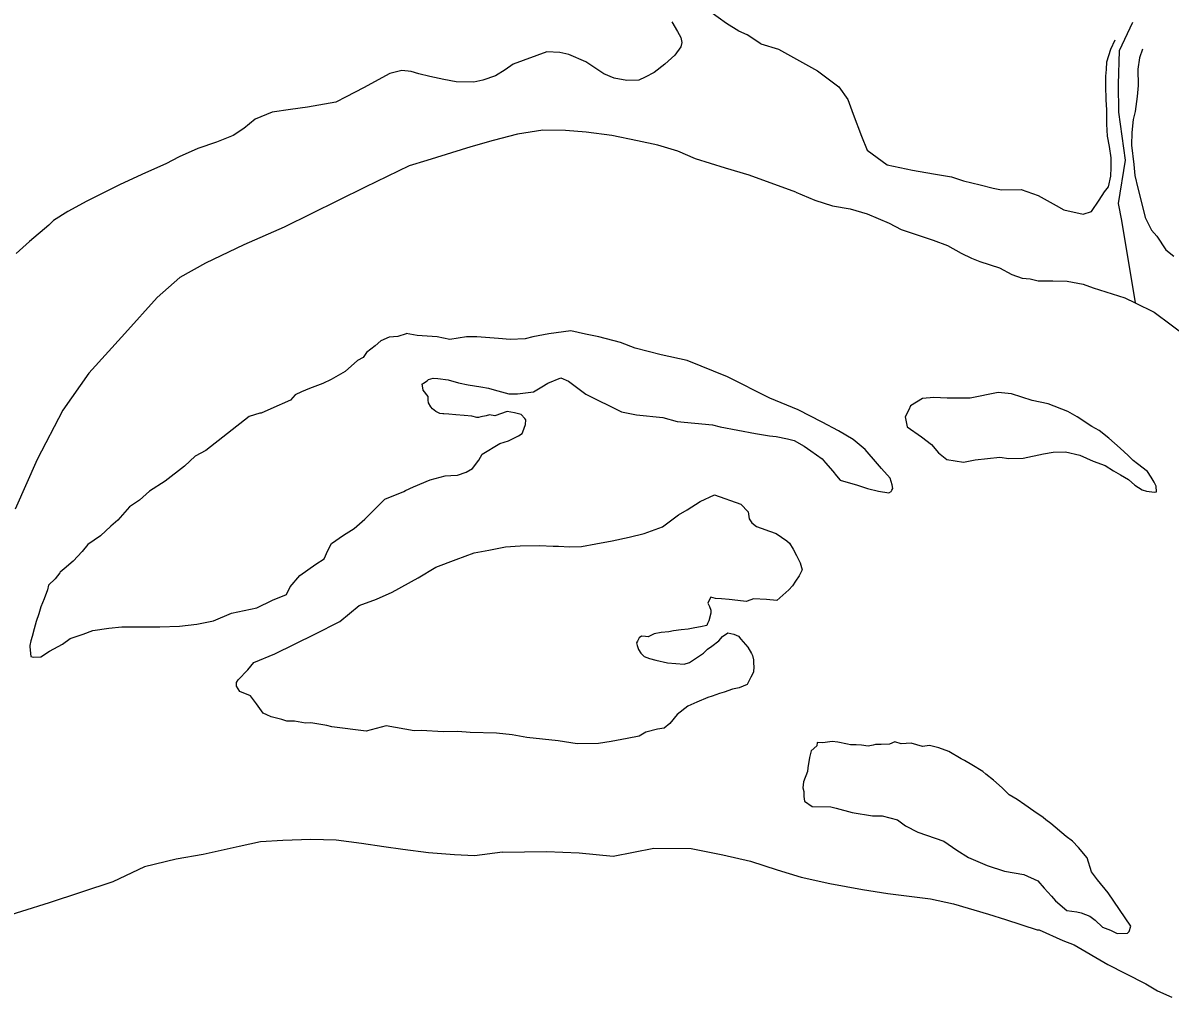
# Model space of a CAD drawing. Extents: x -83719 to 153526, y -11835 to 11446.
# Drawn here: x 860.1 to 946.1, y 198.6 to 271.6 of the extents above; entities that cross this region are included whole.
import ezdxf

# ---------------------------------------------------------------- set-up
doc = ezdxf.new("R2010")
doc.units = 0
doc.layers.add('Level 2', color=7, linetype='Continuous')
doc.layers.add('Level 9', color=7, linetype='Continuous')

msp = doc.modelspace()

# ---------------------------------------------------------------- linework, layer by layer
at = {"layer": 'Level 2'}
for points in [[(943.248, 271.686), (942.241, 269.557), (942.176, 267.053), (942.2, 264.951), (942.697, 261.36), (942.186, 258.11), (942.421, 256.848), (943.455, 250.669), (944.873, 249.973), (947.423, 248.073)], [(943.248, 271.686), (942.241, 269.557), (942.176, 267.053), (942.2, 264.951), (942.697, 261.36), (942.186, 258.11), (942.421, 256.848), (943.455, 250.669), (944.873, 249.973), (947.423, 248.073)], [(918.014, 258.962), (914.51, 260.24), (912.732, 260.76), (910.482, 261.467), (909.169, 262.033), (907.659, 262.493), (906.152, 262.82), (904.211, 263.202), (902.306, 263.452), (900.738, 263.577), (899.039, 263.598), (897.149, 263.314), (895.33, 262.831), (893.645, 262.352), (890.342, 261.329), (889.021, 260.927), (885.733, 259.336), (879.651, 256.336), (876.622, 255.02), (873.762, 253.642), (871.826, 252.555), (870.133, 251.075), (867.706, 248.373), (865.021, 245.397), (863.063, 242.607), (861.128, 238.917), (859.494, 235.202)], [(918.014, 258.962), (919.429, 258.366), (920.773, 257.935), (922.079, 257.703), (923.354, 257.337), (925.005, 256.647), (925.918, 256.171), (928.305, 255.367), (929.382, 254.963), (930.396, 254.389), (931.173, 254.01), (931.813, 253.76), (933.291, 253.299), (934.204, 252.79), (934.978, 252.51), (935.579, 252.46), (936.182, 252.309), (937.282, 252.305), (938.348, 252.3), (939.553, 252.066), (940.294, 251.785), (942.679, 251.049), (943.455, 250.669)], [(918.014, 258.962), (919.429, 258.366), (920.773, 257.935), (922.079, 257.703), (923.354, 257.337), (925.005, 256.647), (925.918, 256.171), (928.305, 255.367), (929.382, 254.963), (930.396, 254.389), (931.173, 254.01), (931.813, 253.76), (933.291, 253.299), (934.204, 252.79), (934.978, 252.51), (935.579, 252.46), (936.182, 252.309), (937.282, 252.305), (938.348, 252.3), (939.553, 252.066), (940.294, 251.785), (942.679, 251.049), (943.455, 250.669)]]:
    msp.add_lwpolyline(points, dxfattribs=at)
at = {"layer": 'Level 9'}
for points in [[(915.379, 270.07), (914.368, 270.751), (913.728, 271.034), (912.814, 271.61), (911.559, 272.512)], [(908.716, 271.735), (909.134, 271.011), (909.379, 270.551), (909.455, 270.185), (909.398, 269.85), (908.947, 269.237), (908.2, 268.55), (907.383, 267.927), (906.727, 267.576), (906.233, 267.362), (905.335, 267.338), (904.398, 267.513), (903.624, 267.826), (903.013, 268.244), (902.268, 268.725), (900.988, 269.291), (900.319, 269.44), (899.352, 269.481), (896.813, 268.545), (896.224, 268.129), (895.503, 267.676), (894.546, 267.35), (893.884, 267.199), (892.552, 267.23), (891.615, 267.405), (890.577, 267.644), (889.739, 267.822), (889.169, 268.007), (888.467, 268.089), (887.574, 267.864), (885.605, 266.777), (884.29, 266.108), (883.535, 265.72), (881.414, 265.33), (880.12, 265.161), (878.76, 264.958), (877.476, 264.423), (876.628, 263.733), (875.842, 263.211), (874.59, 262.71), (873.171, 262.238), (871.789, 261.601), (870.771, 261.073), (869.257, 260.398), (867.348, 259.546), (866.067, 258.877), (864.851, 258.277), (863.439, 257.505), (862.358, 256.842), (862, 256.499), (860.568, 255.259), (859.559, 254.364)], [(915.379, 270.07), (916.723, 269.672), (918.278, 268.813), (919.631, 268.048), (921.23, 266.857), (921.922, 265.907), (922.318, 264.817), (922.929, 263.165), (923.358, 262.109), (924.853, 261.014), (926.763, 260.598), (928.336, 260.34), (929.674, 260.109), (930.582, 259.8), (931.823, 259.5), (932.795, 259.259), (933.431, 259.142), (934.897, 259.149), (936.174, 258.716), (937.527, 257.951), (938.102, 257.633), (939.544, 257.305), (940.17, 257.522), (940.747, 258.371), (941.163, 258.983), (941.453, 259.358), (941.631, 260.164), (941.647, 260.798), (941.66, 261.533), (941.536, 262.397), (941.382, 263.16), (941.325, 264.06), (941.329, 265.128), (941.275, 265.894), (941.246, 266.927), (941.26, 267.662), (941.313, 268.164), (941.33, 268.732), (941.638, 269.674), (941.952, 270.383)], [(915.379, 270.07), (916.723, 269.672), (918.278, 268.813), (919.631, 268.048), (921.23, 266.857), (921.922, 265.907), (922.318, 264.817), (922.929, 263.165), (923.358, 262.109), (924.853, 261.014), (926.763, 260.598), (928.336, 260.34), (929.674, 260.109), (930.582, 259.8), (931.823, 259.5), (932.795, 259.259), (933.431, 259.142), (934.897, 259.149), (936.174, 258.716), (937.527, 257.951), (938.102, 257.633), (939.544, 257.305), (940.17, 257.522), (940.747, 258.371), (941.163, 258.983), (941.453, 259.358), (941.631, 260.164), (941.647, 260.798), (941.66, 261.533), (941.536, 262.397), (941.382, 263.16), (941.325, 264.06), (941.329, 265.128), (941.275, 265.894), (941.246, 266.927), (941.26, 267.662), (941.313, 268.164), (941.33, 268.732), (941.638, 269.674), (941.952, 270.383)], [(944.003, 269.671), (943.787, 269.031), (943.643, 268.193), (943.677, 266.959), (943.6, 266.123), (943.463, 265.018), (943.313, 264.414), (943.207, 263.443), (943.166, 262.474), (943.339, 261.044), (943.428, 260.212), (943.654, 259.25), (943.913, 258.29), (944.213, 257.063), (944.672, 256.108), (945.085, 255.652), (945.745, 254.635), (946.358, 254.151)], [(944.003, 269.671), (943.787, 269.031), (943.643, 268.193), (943.677, 266.959), (943.6, 266.123), (943.463, 265.018), (943.313, 264.414), (943.207, 263.443), (943.166, 262.474), (943.339, 261.044), (943.428, 260.212), (943.654, 259.25), (943.913, 258.29), (944.213, 257.063), (944.672, 256.108), (945.085, 255.652), (945.745, 254.635), (946.358, 254.151)], [(925.282, 236.733), (925.241, 237.032), (925.094, 237.529), (924.441, 238.245), (924.132, 238.604), (923.203, 239.68), (922.317, 240.424), (921.2, 241.061), (919.983, 241.729), (918.192, 242.649), (916.07, 243.526), (912.896, 245.109), (909.865, 246.329), (907.921, 246.777), (905.975, 247.259), (904.864, 247.696), (903.254, 248.12), (902.249, 248.327), (901.143, 248.564), (899.484, 248.353), (898.291, 248.12), (897.729, 247.972), (896.598, 247.908), (895.73, 247.985), (894.094, 248.108), (893.328, 248.12), (892.068, 247.92), (891.129, 248.128), (889.628, 248.221), (888.791, 248.366), (888.792, 248.332), (888.164, 248.148), (887.533, 248.098), (886.908, 247.814), (886.485, 247.436), (885.832, 246.951), (885.576, 246.577), (885.149, 246.332), (884.239, 245.507), (883.189, 244.911), (882.564, 244.628), (881.542, 244.233), (880.95, 243.984), (880.489, 243.771), (880.134, 243.361), (878.653, 242.721), (877.928, 242.401), (877.829, 242.398), (877.036, 242.143), (873.775, 239.586)], [(925.282, 236.733), (925.241, 237.032), (925.094, 237.529), (924.441, 238.245), (924.132, 238.604), (923.203, 239.68), (922.317, 240.424), (921.2, 241.061), (919.983, 241.729), (918.192, 242.649), (916.07, 243.526), (912.896, 245.109), (909.865, 246.329), (907.921, 246.777), (905.975, 247.259), (904.864, 247.696), (903.254, 248.12), (902.249, 248.327), (901.143, 248.564), (899.484, 248.353), (898.291, 248.12), (897.729, 247.972), (896.598, 247.908), (895.73, 247.985), (894.094, 248.108), (893.328, 248.12), (892.068, 247.92), (891.129, 248.128), (889.628, 248.221), (888.791, 248.366), (888.792, 248.332), (888.164, 248.148), (887.533, 248.098), (886.908, 247.814), (886.485, 247.436), (885.832, 246.951), (885.576, 246.577), (885.149, 246.332), (884.239, 245.507), (883.189, 244.911), (882.564, 244.628), (881.542, 244.233), (880.95, 243.984), (880.489, 243.771), (880.134, 243.361), (878.653, 242.721), (877.928, 242.401), (877.829, 242.398), (877.036, 242.143), (873.775, 239.586)], [(879.832, 228.804), (880.116, 229.379), (880.825, 230.232), (882.035, 231.065), (882.656, 231.482), (882.94, 232.091), (883.191, 232.631), (884.107, 233.257), (884.893, 233.745), (885.707, 234.434), (887.198, 235.943), (888.615, 236.515), (888.746, 236.585), (889.338, 236.868), (890.589, 237.402), (891.713, 237.699), (892.146, 237.711), (892.644, 237.757), (893.305, 237.975), (893.763, 238.255), (894.246, 238.868), (894.501, 239.309), (895.811, 240.112), (896.472, 240.33), (897.228, 240.684), (897.49, 240.858), (897.614, 241.195), (897.645, 241.262), (897.738, 241.532), (897.761, 241.899), (897.692, 241.998), (897.417, 242.291), (896.914, 242.411), (896.378, 242.53), (895.454, 242.204), (895.053, 242.26), (894.789, 242.187), (894.391, 242.109), (894.226, 242.071), (894.092, 242.068), (893.724, 242.158), (893.156, 242.209), (892.522, 242.259), (891.987, 242.311), (891.62, 242.335), (891.554, 242.333), (891.32, 242.36), (891.016, 242.519), (890.777, 242.713), (890.64, 242.876), (890.465, 243.172), (890.46, 243.372), (890.452, 243.638), (890.072, 244.129), (889.993, 244.594), (890.026, 244.595), (890.092, 244.63), (890.387, 244.805), (890.484, 244.907), (890.814, 245.016), (891.181, 244.993), (891.951, 244.88), (892.723, 244.667), (893.459, 244.52), (894.396, 244.378), (894.965, 244.26), (895.402, 244.138), (896.509, 243.835), (897.142, 243.852), (898.337, 243.984), (898.959, 244.368), (899.418, 244.647), (900.407, 245.04), (900.98, 244.789), (902.272, 243.823), (904.94, 242.493), (906.079, 242.256), (908.049, 242.076), (909.123, 241.771), (911.762, 241.508), (912.332, 241.357), (913.671, 241.126), (914.977, 240.86), (916.047, 240.689), (916.549, 240.636), (917.386, 240.458), (917.889, 240.338), (918.633, 239.924), (919.142, 239.571), (919.992, 238.96), (920.233, 238.666), (920.783, 238.047), (921.059, 237.687), (921.334, 237.361), (922.643, 236.995), (923.383, 236.748), (924.221, 236.537), (924.991, 236.425), (925.154, 236.529), (925.218, 236.631), (925.282, 236.733)], [(879.832, 228.804), (880.116, 229.379), (880.825, 230.232), (882.035, 231.065), (882.656, 231.482), (882.94, 232.091), (883.191, 232.631), (884.107, 233.257), (884.893, 233.745), (885.707, 234.434), (887.198, 235.943), (888.615, 236.515), (888.746, 236.585), (889.338, 236.868), (890.589, 237.402), (891.713, 237.699), (892.146, 237.711), (892.644, 237.757), (893.305, 237.975), (893.763, 238.255), (894.246, 238.868), (894.501, 239.309), (895.811, 240.112), (896.472, 240.33), (897.228, 240.684), (897.49, 240.858), (897.614, 241.195), (897.645, 241.262), (897.738, 241.532), (897.761, 241.899), (897.692, 241.998), (897.417, 242.291), (896.914, 242.411), (896.378, 242.53), (895.454, 242.204), (895.053, 242.26), (894.789, 242.187), (894.391, 242.109), (894.226, 242.071), (894.092, 242.068), (893.724, 242.158), (893.156, 242.209), (892.522, 242.259), (891.987, 242.311), (891.62, 242.335), (891.554, 242.333), (891.32, 242.36), (891.016, 242.519), (890.777, 242.713), (890.64, 242.876), (890.465, 243.172), (890.46, 243.372), (890.452, 243.638), (890.072, 244.129), (889.993, 244.594), (890.026, 244.595), (890.092, 244.63), (890.387, 244.805), (890.484, 244.907), (890.814, 245.016), (891.181, 244.993), (891.951, 244.88), (892.723, 244.667), (893.459, 244.52), (894.396, 244.378), (894.965, 244.26), (895.402, 244.138), (896.509, 243.835), (897.142, 243.852), (898.337, 243.984), (898.959, 244.368), (899.418, 244.647), (900.407, 245.04), (900.98, 244.789), (902.272, 243.823), (904.94, 242.493), (906.079, 242.256), (908.049, 242.076), (909.123, 241.771), (911.762, 241.508), (912.332, 241.357), (913.671, 241.126), (914.977, 240.86), (916.047, 240.689), (916.549, 240.636), (917.386, 240.458), (917.889, 240.338), (918.633, 239.924), (919.142, 239.571), (919.992, 238.96), (920.233, 238.666), (920.783, 238.047), (921.059, 237.687), (921.334, 237.361), (922.643, 236.995), (923.383, 236.748), (924.221, 236.537), (924.991, 236.425), (925.154, 236.529), (925.218, 236.631), (925.282, 236.733)], [(941.476, 240.525), (940.752, 241.086), (940.21, 241.405), (939.092, 242.109), (938.414, 242.525), (936.933, 243.086), (935.727, 243.354), (934.181, 243.846), (933.179, 243.953), (931.092, 243.529), (929.361, 243.516), (928.36, 243.556), (927.496, 243.499), (926.612, 242.942), (926.487, 242.638), (926.201, 242.13), (926.355, 241.367), (927.441, 240.628), (928.189, 240.048), (928.706, 239.428), (929.32, 238.91), (930.591, 238.711), (931.452, 238.901), (933.312, 239.084)], [(941.476, 240.525), (940.752, 241.086), (940.21, 241.405), (939.092, 242.109), (938.414, 242.525), (936.933, 243.086), (935.727, 243.354), (934.181, 243.846), (933.179, 243.953), (931.092, 243.529), (929.361, 243.516), (928.36, 243.556), (927.496, 243.499), (926.612, 242.942), (926.487, 242.638), (926.201, 242.13), (926.355, 241.367), (927.441, 240.628), (928.189, 240.048), (928.706, 239.428), (929.32, 238.91), (930.591, 238.711), (931.452, 238.901), (933.312, 239.084)], [(942.321, 239.759), (941.476, 240.525)], [(942.321, 239.759), (941.476, 240.525)], [(873.775, 239.586), (872.987, 239.165), (872.175, 238.409), (870.74, 237.302), (869.561, 236.536), (868.813, 235.882), (868.061, 235.361), (867.189, 234.37), (866.668, 233.923), (865.888, 233.201), (864.94, 232.541), (864.521, 232.029), (863.841, 231.31), (863.158, 230.725), (862.865, 230.483), (862.833, 230.416), (862.479, 229.972), (861.992, 229.492), (861.902, 229.156), (861.654, 228.482), (861.404, 227.875), (861.252, 227.337), (861.067, 226.764), (860.916, 226.226), (860.765, 225.655), (860.674, 225.319), (860.583, 224.983), (860.586, 224.883), (860.672, 224.151), (860.841, 224.089), (861.406, 224.137), (862.06, 224.555), (863.045, 225.082), (863.6, 225.498), (864.591, 225.825), (865.316, 226.111), (866.51, 226.277), (867.474, 226.369), (869.006, 226.377), (870.338, 226.38), (871.802, 226.419), (873.097, 226.587), (874.356, 226.821), (875.706, 227.391), (877.594, 227.809), (878.777, 228.375), (879.832, 228.804)], [(873.775, 239.586), (872.987, 239.165), (872.175, 238.409), (870.74, 237.302), (869.561, 236.536), (868.813, 235.882), (868.061, 235.361), (867.189, 234.37), (866.668, 233.923), (865.888, 233.201), (864.94, 232.541), (864.521, 232.029), (863.841, 231.31), (863.158, 230.725), (862.865, 230.483), (862.833, 230.416), (862.479, 229.972), (861.992, 229.492), (861.902, 229.156), (861.654, 228.482), (861.404, 227.875), (861.252, 227.337), (861.067, 226.764), (860.916, 226.226), (860.765, 225.655), (860.674, 225.319), (860.583, 224.983), (860.586, 224.883), (860.672, 224.151), (860.841, 224.089), (861.406, 224.137), (862.06, 224.555), (863.045, 225.082), (863.6, 225.498), (864.591, 225.825), (865.316, 226.111), (866.51, 226.277), (867.474, 226.369), (869.006, 226.377), (870.338, 226.38), (871.802, 226.419), (873.097, 226.587), (874.356, 226.821), (875.706, 227.391), (877.594, 227.809), (878.777, 228.375), (879.832, 228.804)], [(933.312, 239.084), (933.98, 239.002), (935.046, 239.031), (936.569, 239.339), (937.299, 239.458), (938.231, 239.483), (939.303, 239.245), (940.315, 238.805), (941.19, 238.462), (941.833, 238.079), (942.342, 237.759), (942.951, 237.408), (943.429, 236.987), (943.971, 236.634), (944.307, 236.543), (944.909, 236.459), (945.041, 236.496), (945.029, 236.93), (944.888, 237.226), (944.645, 237.587), (944.367, 238.013), (943.618, 238.594), (943.311, 238.852), (942.935, 239.209), (942.321, 239.759)], [(933.312, 239.084), (933.98, 239.002), (935.046, 239.031), (936.569, 239.339), (937.299, 239.458), (938.231, 239.483), (939.303, 239.245), (940.315, 238.805), (941.19, 238.462), (941.833, 238.079), (942.342, 237.759), (942.951, 237.408), (943.429, 236.987), (943.971, 236.634), (944.307, 236.543), (944.909, 236.459), (945.041, 236.496), (945.029, 236.93), (944.888, 237.226), (944.645, 237.587), (944.367, 238.013), (943.618, 238.594), (943.311, 238.852), (942.935, 239.209), (942.321, 239.759)], [(885.807, 218.553), (883.233, 218.884), (882.864, 218.974), (881.66, 219.176), (881.26, 219.165), (880.424, 219.309), (879.858, 219.294), (879.488, 219.418), (878.683, 219.63), (878.345, 219.787), (878.075, 219.914), (877.59, 220.601), (877.141, 221.19), (876.332, 221.535), (876.089, 221.929), (876.081, 222.196), (876.209, 222.4), (876.921, 223.153), (877.373, 223.699), (878.954, 224.342), (881.945, 225.824), (883.817, 226.775), (885.283, 227.983), (886.57, 228.451), (887.754, 228.983), (889.691, 230.036), (891.034, 230.84), (892.551, 231.415), (893.903, 231.918), (894.997, 232.115), (896.255, 232.382), (897.353, 232.445), (898.784, 232.483), (899.819, 232.411), (900.218, 232.422), (901.052, 232.377), (901.951, 232.402), (903.011, 232.597), (904.237, 232.83), (905.529, 233.098), (906.654, 233.362), (908.006, 233.866), (909.214, 234.766), (909.87, 235.15), (910.852, 235.778), (911.904, 236.273), (913.889, 235.559), (914.437, 235.006), (914.518, 234.475), (914.726, 234.18), (915.067, 233.889), (915.404, 233.764), (916.042, 233.548), (916.547, 233.361), (917.328, 232.815), (917.532, 232.654), (917.811, 232.194), (918.057, 231.733), (918.339, 231.174), (918.486, 230.644), (918.265, 230.204), (917.977, 229.796), (917.753, 229.456), (917.495, 229.149), (916.584, 228.357)], [(885.807, 218.553), (883.233, 218.884), (882.864, 218.974), (881.66, 219.176), (881.26, 219.165), (880.424, 219.309), (879.858, 219.294), (879.488, 219.418), (878.683, 219.63), (878.345, 219.787), (878.075, 219.914), (877.59, 220.601), (877.141, 221.19), (876.332, 221.535), (876.089, 221.929), (876.081, 222.196), (876.209, 222.4), (876.921, 223.153), (877.373, 223.699), (878.954, 224.342), (881.945, 225.824), (883.817, 226.775), (885.283, 227.983), (886.57, 228.451), (887.754, 228.983), (889.691, 230.036), (891.034, 230.84), (892.551, 231.415), (893.903, 231.918), (894.997, 232.115), (896.255, 232.382), (897.353, 232.445), (898.784, 232.483), (899.819, 232.411), (900.218, 232.422), (901.052, 232.377), (901.951, 232.402), (903.011, 232.597), (904.237, 232.83), (905.529, 233.098), (906.654, 233.362), (908.006, 233.866), (909.214, 234.766), (909.87, 235.15), (910.852, 235.778), (911.904, 236.273), (913.889, 235.559), (914.437, 235.006), (914.518, 234.475), (914.726, 234.18), (915.067, 233.889), (915.404, 233.764), (916.042, 233.548), (916.547, 233.361), (917.328, 232.815), (917.532, 232.654), (917.811, 232.194), (918.057, 231.733), (918.339, 231.174), (918.486, 230.644), (918.265, 230.204), (917.977, 229.796), (917.753, 229.456), (917.495, 229.149), (916.584, 228.357)], [(916.584, 228.357), (915.815, 228.436), (914.848, 228.477), (914.65, 228.405), (914.288, 228.262), (913.653, 228.345), (913.018, 228.428), (912.45, 228.479), (911.983, 228.5), (911.647, 228.591), (911.456, 228.286), (911.426, 228.151), (911.533, 227.887), (911.641, 227.623), (911.647, 227.39), (911.496, 226.818), (911.402, 226.616), (911.339, 226.481), (910.875, 226.368), (910.445, 226.29), (909.947, 226.21), (909.415, 226.162), (908.851, 226.08), (908.487, 226.003), (907.922, 225.955), (907.392, 225.841), (906.932, 225.628), (906.731, 225.656), (906.431, 225.681), (906.268, 225.543), (906.141, 225.306), (906.078, 225.171), (906.117, 224.972), (906.225, 224.675), (906.399, 224.412), (906.639, 224.152), (907.043, 223.996), (907.513, 223.875), (908.384, 223.665), (909.653, 223.565), (910.049, 223.71), (910.638, 224.092), (911.095, 224.405), (911.387, 224.713), (911.714, 224.922), (912.236, 225.337), (912.527, 225.645), (912.919, 225.922), (913.355, 225.834), (913.725, 225.677), (913.898, 225.448), (914.414, 224.861), (914.694, 224.368), (914.764, 224.237), (914.84, 223.905), (914.847, 223.638), (914.853, 223.405), (914.832, 222.97), (914.642, 222.598), (914.357, 222.057), (913.764, 221.807), (913.268, 221.694), (912.641, 221.477), (912.278, 221.367), (911.75, 221.186), (911.419, 221.077), (910.596, 220.721), (909.905, 220.435), (909.122, 219.814), (908.575, 219.132), (908.151, 218.787), (907.653, 218.706), (906.76, 218.482), (906.269, 218.169), (905.374, 218.011), (904.181, 217.779), (903.22, 217.62), (901.621, 217.61), (900.183, 217.838), (897.845, 218.076), (896.74, 218.28), (895.57, 218.415), (893.604, 218.462), (892.669, 218.537), (891.604, 218.509), (889.936, 218.597), (889.403, 218.583), (887.295, 218.96), (885.807, 218.553)], [(916.584, 228.357), (915.815, 228.436), (914.848, 228.477), (914.65, 228.405), (914.288, 228.262), (913.653, 228.345), (913.018, 228.428), (912.45, 228.479), (911.983, 228.5), (911.647, 228.591), (911.456, 228.286), (911.426, 228.151), (911.533, 227.887), (911.641, 227.623), (911.647, 227.39), (911.496, 226.818), (911.402, 226.616), (911.339, 226.481), (910.875, 226.368), (910.445, 226.29), (909.947, 226.21), (909.415, 226.162), (908.851, 226.08), (908.487, 226.003), (907.922, 225.955), (907.392, 225.841), (906.932, 225.628), (906.731, 225.656), (906.431, 225.681), (906.268, 225.543), (906.141, 225.306), (906.078, 225.171), (906.117, 224.972), (906.225, 224.675), (906.399, 224.412), (906.639, 224.152), (907.043, 223.996), (907.513, 223.875), (908.384, 223.665), (909.653, 223.565), (910.049, 223.71), (910.638, 224.092), (911.095, 224.405), (911.387, 224.713), (911.714, 224.922), (912.236, 225.337), (912.527, 225.645), (912.919, 225.922), (913.355, 225.834), (913.725, 225.677), (913.898, 225.448), (914.414, 224.861), (914.694, 224.368), (914.764, 224.237), (914.84, 223.905), (914.847, 223.638), (914.853, 223.405), (914.832, 222.97), (914.642, 222.598), (914.357, 222.057), (913.764, 221.807), (913.268, 221.694), (912.641, 221.477), (912.278, 221.367), (911.75, 221.186), (911.419, 221.077), (910.596, 220.721), (909.905, 220.435), (909.122, 219.814), (908.575, 219.132), (908.151, 218.787), (907.653, 218.706), (906.76, 218.482), (906.269, 218.169), (905.374, 218.011), (904.181, 217.779), (903.22, 217.62), (901.621, 217.61), (900.183, 217.838), (897.845, 218.076), (896.74, 218.28), (895.57, 218.415), (893.604, 218.462), (892.669, 218.537), (891.604, 218.509), (889.936, 218.597), (889.403, 218.583), (887.295, 218.96), (885.807, 218.553)], [(927.508, 217.405), (926.668, 217.649), (925.904, 217.595), (925.433, 217.749), (925.038, 217.572), (924.406, 217.555), (923.973, 217.543), (923.808, 217.506), (923.444, 217.429), (922.942, 217.516), (922.541, 217.538), (922.109, 217.527), (921.874, 217.587), (921.17, 217.735), (920.736, 217.79), (920.039, 217.671), (919.606, 217.693), (919.579, 217.459), (919.156, 217.08), (919.037, 216.576), (918.924, 215.806), (918.898, 215.538), (918.586, 214.762), (918.533, 214.294), (918.607, 214.029), (918.617, 213.662), (918.66, 213.296), (919.237, 212.911), (920.636, 212.882), (921.038, 212.793), (922.247, 212.458), (923.753, 212.198), (924.485, 212.218), (925.626, 211.915), (926.238, 211.464), (927.15, 210.988), (929.1, 210.307), (930.085, 209.632), (930.966, 209.089), (932.348, 208.492), (933.658, 208.06), (935.098, 207.798), (936.143, 207.326), (936.625, 206.771), (937.174, 206.185), (937.483, 205.827), (938.335, 205.116), (939.071, 205.002), (939.406, 204.944), (940.046, 204.694), (940.454, 204.372), (941.001, 203.852), (941.607, 203.635), (942.113, 203.382), (942.879, 203.402), (943.008, 203.539), (943.131, 203.943), (941.431, 206.433)], [(927.508, 217.405), (926.668, 217.649), (925.904, 217.595), (925.433, 217.749), (925.038, 217.572), (924.406, 217.555), (923.973, 217.543), (923.808, 217.506), (923.444, 217.429), (922.942, 217.516), (922.541, 217.538), (922.109, 217.527), (921.874, 217.587), (921.17, 217.735), (920.736, 217.79), (920.039, 217.671), (919.606, 217.693), (919.579, 217.459), (919.156, 217.08), (919.037, 216.576), (918.924, 215.806), (918.898, 215.538), (918.586, 214.762), (918.533, 214.294), (918.607, 214.029), (918.617, 213.662), (918.66, 213.296), (919.237, 212.911), (920.636, 212.882), (921.038, 212.793), (922.247, 212.458), (923.753, 212.198), (924.485, 212.218), (925.626, 211.915), (926.238, 211.464), (927.15, 210.988), (929.1, 210.307), (930.085, 209.632), (930.966, 209.089), (932.348, 208.492), (933.658, 208.06), (935.098, 207.798), (936.143, 207.326), (936.625, 206.771), (937.174, 206.185), (937.483, 205.827), (938.335, 205.116), (939.071, 205.002), (939.406, 204.944), (940.046, 204.694), (940.454, 204.372), (941.001, 203.852), (941.607, 203.635), (942.113, 203.382), (942.879, 203.402), (943.008, 203.539), (943.131, 203.943), (941.431, 206.433)], [(941.431, 206.433), (940.638, 207.413), (940.189, 208.002), (939.86, 209.061), (939.206, 209.844), (938.76, 210.299), (938.284, 210.653), (937.125, 211.623), (936.751, 211.914), (936.547, 212.075), (935.867, 212.557), (935.188, 213.04), (934.611, 213.425), (934.002, 213.775), (933.488, 214.295), (932.84, 214.879), (932.261, 215.33), (932.023, 215.524), (931.209, 216.036), (930.668, 216.355), (930.398, 216.481), (929.484, 217.024), (928.743, 217.305), (928.039, 217.486), (927.508, 217.405)], [(941.431, 206.433), (940.638, 207.413), (940.189, 208.002), (939.86, 209.061), (939.206, 209.844), (938.76, 210.299), (938.284, 210.653), (937.125, 211.623), (936.751, 211.914), (936.547, 212.075), (935.867, 212.557), (935.188, 213.04), (934.611, 213.425), (934.002, 213.775), (933.488, 214.295), (932.84, 214.879), (932.261, 215.33), (932.023, 215.524), (931.209, 216.036), (930.668, 216.355), (930.398, 216.481), (929.484, 217.024), (928.743, 217.305), (928.039, 217.486), (927.508, 217.405)], [(896.014, 209.484), (893.934, 209.218), (892.435, 209.278), (890.466, 209.426), (888.562, 209.675), (887.125, 209.87), (885.454, 210.126), (883.549, 210.376), (881.65, 210.425), (879.554, 210.369), (877.892, 210.258), (876.269, 209.914), (873.588, 209.308), (871.567, 208.954), (869.184, 208.389), (866.816, 207.258), (862.029, 205.694), (857.868, 204.381)], [(896.014, 209.484), (899.31, 209.539), (901.777, 209.439), (904.316, 209.173), (907.364, 209.789), (910.162, 209.764), (912.54, 209.294), (914.618, 208.816), (916.601, 208.169), (918.415, 207.617), (920.56, 207.14), (923.004, 206.672), (924.91, 206.39), (928.119, 205.975), (929.828, 205.621), (932.448, 204.824), (933.724, 204.424), (936.11, 203.654), (936.243, 203.658), (938.03, 202.872), (938.872, 202.527), (941.411, 201.06), (942.728, 200.395), (944.248, 199.602), (945.128, 199.091), (946.207, 198.62)], [(896.014, 209.484), (899.31, 209.539), (901.777, 209.439), (904.316, 209.173), (907.364, 209.789), (910.162, 209.764), (912.54, 209.294), (914.618, 208.816), (916.601, 208.169), (918.415, 207.617), (920.56, 207.14), (923.004, 206.672), (924.91, 206.39), (928.119, 205.975), (929.828, 205.621), (932.448, 204.824), (933.724, 204.424), (936.11, 203.654), (936.243, 203.658), (938.03, 202.872), (938.872, 202.527), (941.411, 201.06), (942.728, 200.395), (944.248, 199.602), (945.128, 199.091), (946.207, 198.62)]]:
    msp.add_lwpolyline(points, dxfattribs=at)

doc.saveas('drawing.dxf')
